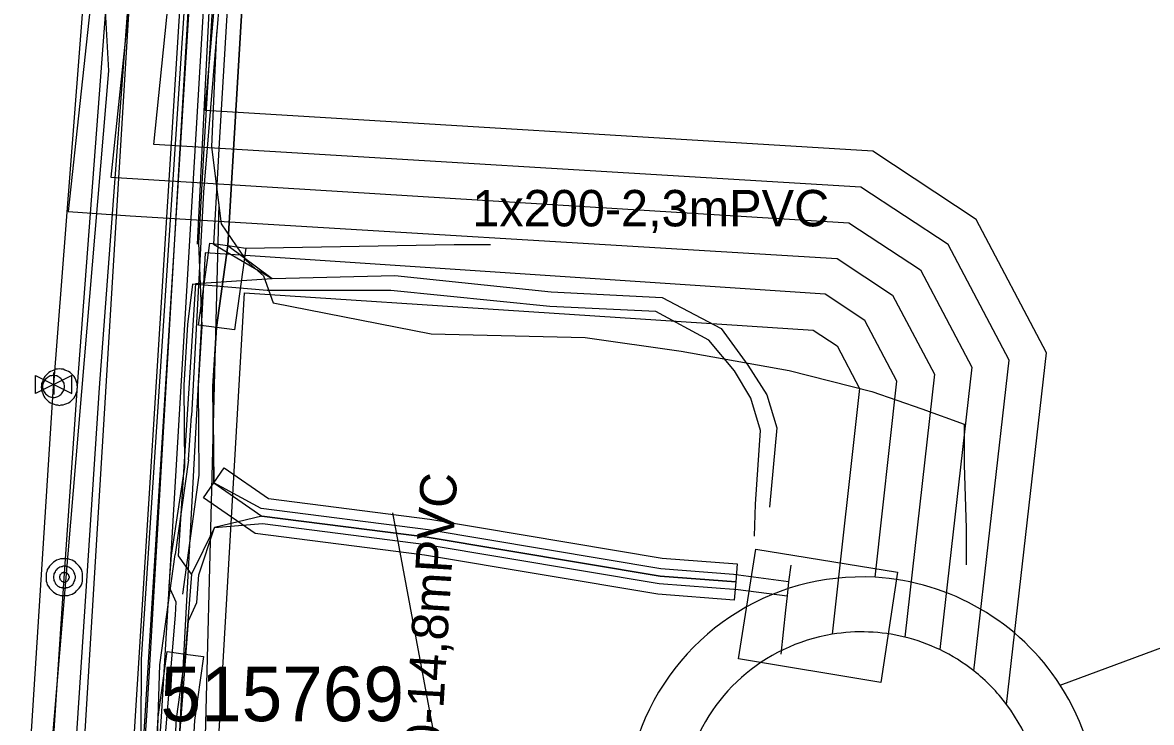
# Model space of a CAD drawing. Extents: x -746464 to -745690, y -1051581 to -1049993.
# Drawn here: x -746248.76 to -746217.73, y -1051145.99 to -1051126.76 of the extents above; entities that cross this region are included whole.
import ezdxf

# ---------------------------------------------------------------- set-up
doc = ezdxf.new("R2010")
doc.units = 0
for name, color, linetype in [('04_CETIN_neprovozovane', 7, 'Continuous'), ('04_CETIN_sdelovaci_podzem', 7, 'Continuous'), ('37_TVNET_sdelovaci_aktualizace_2019', 7, 'Continuous'), ('45_Eltodo_popisy', 7, 'Continuous'), ('45_Eltodo_vedeni_NN_zemni', 7, 'Continuous'), ('48_Prazs_plynarenska_STL', 7, 'Continuous'), ('51_PVaK_kanal_negravitacni_overena poloha', 7, 'Continuous'), ('51_PVaK_kanal_objekty', 7, 'Continuous'), ('51_PVaK_vodovod_chranicky_objekty', 7, 'Continuous'), ('51_PVaK_vodovod_neoverena poloha_rad', 7, 'Continuous'), ('51_PVaK_vodovod_overena poloha_rad', 7, 'Continuous'), ('51_PVaK_vodovod_zruseno_neoverena poloha', 7, 'Continuous'), ('51_PVaK_vodovod_zruseno_overena poloha', 7, 'Continuous'), ('55_PREdi_chranicky', 7, 'Continuous'), ('55_PREdi_NN', 7, 'Continuous'), ('55_PREdi_NN_rozvadec', 7, 'Continuous'), ('55_PREdi_stavby', 7, 'Continuous'), ('55_PREdi_stavby_popisy', 7, 'Continuous'), ('55_PREdi_VN', 7, 'Continuous'), ('55_PREdi_ZRUSENE_elektro', 7, 'Continuous')]:
    doc.layers.add(name, color=color, linetype=linetype)

msp = doc.modelspace()

# ---------------------------------------------------------------- linework, layer by layer
at = {"layer": '04_CETIN_neprovozovane'}
msp.add_lwpolyline([(-746240.95, -1051074.3), (-746245.52, -1051147.72), (-746248.94, -1051193.99), (-746252.97, -1051230.32), (-746263.55, -1051305.04), (-746251.26, -1051307.3)], dxfattribs=at)
at = {"layer": '04_CETIN_sdelovaci_podzem'}
msp.add_lwpolyline([(-746240.1, -1051064.8), (-746240.47, -1051069.27), (-746241, -1051075.79), (-746241.05, -1051076.83), (-746245.5, -1051144.25), (-746245.51, -1051146.28), (-746246.32, -1051158.82), (-746246.71, -1051161.74), (-746249.65, -1051201.58), (-746251.82, -1051220.86), (-746253.81, -1051236.41), (-746260.88, -1051287.36)], dxfattribs=at)
at = {"layer": '37_TVNET_sdelovaci_aktualizace_2019'}
msp.add_lwpolyline([(-746239.25, -1051043.721), (-746239.918, -1051052.137), (-746243.966, -1051132.854)], dxfattribs=at)
at = {"layer": '45_Eltodo_vedeni_NN_zemni'}
for points in [[(-746247.243, -1051179.609), (-746244.938, -1051145.688), (-746242.942, -1051112.095), (-746242.615, -1051111.781), (-746242.897, -1051111.402), (-746240.231, -1051079.806), (-746240.63, -1051079.37)], [(-746245.337, -1051145.663), (-746243.371, -1051112.105), (-746243.367, -1051111.928), (-746242.96, -1051111.746)], [(-746254.567, -1051247.2), (-746254.923, -1051246.85), (-746250.268, -1051213.828), (-746250.556, -1051213.457), (-746250.194, -1051213.128), (-746247.642, -1051179.587), (-746245.337, -1051145.663)]]:
    msp.add_lwpolyline(points, dxfattribs=at)
at = {"layer": '48_Prazs_plynarenska_STL'}
msp.add_lwpolyline([(-746239.676, -1051043.328), (-746239.831, -1051043.78), (-746239.971, -1051044.492), (-746241.832, -1051066.673), (-746242.966, -1051085.58), (-746244.547, -1051108.614), (-746246.655, -1051136.801), (-746248.165, -1051159.694), (-746249.764, -1051181.76), (-746252.124, -1051209.44), (-746254.739, -1051232.69)], dxfattribs=at)
at = {"layer": '51_PVaK_kanal_negravitacni_overena poloha'}
msp.add_line((-746247.912, -1051136.76), (-746247.908, -1051136.704), dxfattribs=at)
for points in [[(-746247.908, -1051136.704), (-746245.72, -1051108.538), (-746244.222, -1051085.557), (-746243.099, -1051066.583), (-746241.33, -1051043.65), (-746241.47, -1051042.31)], [(-746258.234, -1051247.968), (-746255.939, -1051232.49), (-746253.343, -1051209.389), (-746250.975, -1051181.72), (-746249.381, -1051159.729), (-746247.912, -1051136.76)]]:
    msp.add_lwpolyline(points, dxfattribs=at)
at = {"layer": '51_PVaK_kanal_objekty'}
for p, q in [((-746248.408, -1051136.454), (-746247.408, -1051136.954)), ((-746247.408, -1051136.454), (-746248.408, -1051136.954)), ((-746248.408, -1051136.954), (-746248.408, -1051136.454)), ((-746247.908, -1051136.704), (-746247.908, -1051136.374)), ((-746247.408, -1051136.954), (-746247.408, -1051136.454)), ((-746247.908, -1051136.704), (-746247.908, -1051136.984))]:
    msp.add_line(p, q, dxfattribs=at)
for points in [[(-746247.25, -1051136.778), (-746247.26, -1051136.728), (-746247.26, -1051136.678), (-746247.28, -1051136.628), (-746247.3, -1051136.578), (-746247.32, -1051136.528), (-746247.35, -1051136.488), (-746247.38, -1051136.448), (-746247.42, -1051136.408), (-746247.46, -1051136.378), (-746247.5, -1051136.348), (-746247.55, -1051136.328), (-746247.6, -1051136.308), (-746247.65, -1051136.288), (-746247.7, -1051136.288), (-746247.75, -1051136.278), (-746247.8, -1051136.288), (-746247.85, -1051136.288), (-746247.9, -1051136.308), (-746247.95, -1051136.328), (-746248, -1051136.348), (-746248.04, -1051136.378), (-746248.08, -1051136.408), (-746248.12, -1051136.448), (-746248.15, -1051136.488), (-746248.18, -1051136.528), (-746248.2, -1051136.578), (-746248.22, -1051136.628), (-746248.24, -1051136.678), (-746248.24, -1051136.728), (-746248.25, -1051136.778), (-746248.24, -1051136.828), (-746248.24, -1051136.878), (-746248.22, -1051136.928), (-746248.2, -1051136.978), (-746248.18, -1051137.028), (-746248.15, -1051137.068), (-746248.12, -1051137.108), (-746248.08, -1051137.148), (-746248.04, -1051137.178), (-746248, -1051137.208), (-746247.95, -1051137.228), (-746247.9, -1051137.248), (-746247.85, -1051137.268), (-746247.8, -1051137.268), (-746247.75, -1051137.278), (-746247.7, -1051137.268), (-746247.65, -1051137.268), (-746247.6, -1051137.248), (-746247.55, -1051137.228), (-746247.5, -1051137.208), (-746247.46, -1051137.178), (-746247.42, -1051137.148), (-746247.38, -1051137.108), (-746247.35, -1051137.068), (-746247.32, -1051137.028), (-746247.3, -1051136.978), (-746247.28, -1051136.928), (-746247.26, -1051136.878), (-746247.26, -1051136.828), (-746247.25, -1051136.778)], [(-746247.612, -1051136.76), (-746247.612, -1051136.73), (-746247.618, -1051136.7), (-746247.624, -1051136.67), (-746247.636, -1051136.64), (-746247.654, -1051136.61), (-746247.672, -1051136.586), (-746247.69, -1051136.562), (-746247.714, -1051136.538), (-746247.738, -1051136.52), (-746247.762, -1051136.502), (-746247.792, -1051136.484), (-746247.822, -1051136.472), (-746247.852, -1051136.466), (-746247.882, -1051136.46), (-746247.912, -1051136.46), (-746247.942, -1051136.46), (-746247.972, -1051136.466), (-746248.002, -1051136.472), (-746248.032, -1051136.484), (-746248.062, -1051136.502), (-746248.086, -1051136.52), (-746248.11, -1051136.538), (-746248.134, -1051136.562), (-746248.152, -1051136.586), (-746248.17, -1051136.61), (-746248.188, -1051136.64), (-746248.2, -1051136.67), (-746248.206, -1051136.7), (-746248.212, -1051136.73), (-746248.212, -1051136.76), (-746248.212, -1051136.79), (-746248.206, -1051136.82), (-746248.2, -1051136.85), (-746248.188, -1051136.88), (-746248.17, -1051136.91), (-746248.152, -1051136.934), (-746248.134, -1051136.958), (-746248.11, -1051136.982), (-746248.086, -1051137), (-746248.062, -1051137.018), (-746248.032, -1051137.036), (-746248.002, -1051137.048), (-746247.972, -1051137.054), (-746247.942, -1051137.06), (-746247.912, -1051137.06), (-746247.882, -1051137.06), (-746247.852, -1051137.054), (-746247.822, -1051137.048), (-746247.792, -1051137.036), (-746247.762, -1051137.018), (-746247.738, -1051137), (-746247.714, -1051136.982), (-746247.69, -1051136.958), (-746247.672, -1051136.934), (-746247.654, -1051136.91), (-746247.636, -1051136.88), (-746247.624, -1051136.85), (-746247.618, -1051136.82), (-746247.612, -1051136.79), (-746247.612, -1051136.76)]]:
    msp.add_lwpolyline(points, dxfattribs=at)
at = {"layer": '51_PVaK_vodovod_chranicky_objekty'}
for points in [[(-746247.114, -1051141.999), (-746247.114, -1051141.954), (-746247.114, -1051141.893), (-746247.13, -1051141.848), (-746247.145, -1051141.787), (-746247.175, -1051141.742), (-746247.205, -1051141.696), (-746247.236, -1051141.666), (-746247.281, -1051141.621), (-746247.311, -1051141.59), (-746247.357, -1051141.56), (-746247.402, -1051141.53), (-746247.463, -1051141.515), (-746247.508, -1051141.499), (-746247.569, -1051141.499), (-746247.614, -1051141.499), (-746247.675, -1051141.499), (-746247.721, -1051141.499), (-746247.766, -1051141.515), (-746247.827, -1051141.53), (-746247.872, -1051141.56), (-746247.917, -1051141.59), (-746247.948, -1051141.621), (-746247.993, -1051141.666), (-746248.024, -1051141.696), (-746248.054, -1051141.742), (-746248.084, -1051141.787), (-746248.099, -1051141.848), (-746248.114, -1051141.893), (-746248.114, -1051141.954), (-746248.114, -1051141.999), (-746248.114, -1051142.06), (-746248.114, -1051142.106), (-746248.099, -1051142.151), (-746248.084, -1051142.212), (-746248.054, -1051142.257), (-746248.024, -1051142.303), (-746247.993, -1051142.333), (-746247.948, -1051142.378), (-746247.917, -1051142.409), (-746247.872, -1051142.439), (-746247.827, -1051142.469), (-746247.766, -1051142.484), (-746247.721, -1051142.499), (-746247.675, -1051142.499), (-746247.614, -1051142.499), (-746247.569, -1051142.499), (-746247.508, -1051142.499), (-746247.463, -1051142.484), (-746247.402, -1051142.469), (-746247.357, -1051142.439), (-746247.311, -1051142.409), (-746247.281, -1051142.378), (-746247.236, -1051142.333), (-746247.205, -1051142.303), (-746247.175, -1051142.257), (-746247.145, -1051142.212), (-746247.13, -1051142.151), (-746247.114, -1051142.106), (-746247.114, -1051142.06), (-746247.114, -1051141.999)], [(-746247.311, -1051141.999), (-746247.311, -1051141.969), (-746247.327, -1051141.939), (-746247.327, -1051141.909), (-746247.342, -1051141.878), (-746247.357, -1051141.848), (-746247.372, -1051141.818), (-746247.387, -1051141.803), (-746247.417, -1051141.772), (-746247.433, -1051141.757), (-746247.463, -1051141.742), (-746247.493, -1051141.727), (-746247.524, -1051141.712), (-746247.554, -1051141.712), (-746247.584, -1051141.696), (-746247.614, -1051141.696), (-746247.645, -1051141.696), (-746247.675, -1051141.712), (-746247.705, -1051141.712), (-746247.736, -1051141.727), (-746247.766, -1051141.742), (-746247.796, -1051141.757), (-746247.811, -1051141.772), (-746247.842, -1051141.803), (-746247.857, -1051141.818), (-746247.872, -1051141.848), (-746247.887, -1051141.878), (-746247.902, -1051141.909), (-746247.902, -1051141.939), (-746247.917, -1051141.969), (-746247.917, -1051141.999), (-746247.917, -1051142.03), (-746247.902, -1051142.06), (-746247.902, -1051142.09), (-746247.887, -1051142.121), (-746247.872, -1051142.151), (-746247.857, -1051142.181), (-746247.842, -1051142.196), (-746247.811, -1051142.227), (-746247.796, -1051142.242), (-746247.766, -1051142.257), (-746247.736, -1051142.272), (-746247.705, -1051142.287), (-746247.675, -1051142.287), (-746247.645, -1051142.303), (-746247.614, -1051142.303), (-746247.584, -1051142.303), (-746247.554, -1051142.287), (-746247.524, -1051142.287), (-746247.493, -1051142.272), (-746247.463, -1051142.257), (-746247.433, -1051142.242), (-746247.417, -1051142.227), (-746247.387, -1051142.196), (-746247.372, -1051142.181), (-746247.357, -1051142.151), (-746247.342, -1051142.121), (-746247.327, -1051142.09), (-746247.327, -1051142.06), (-746247.311, -1051142.03), (-746247.311, -1051141.999)], [(-746247.478, -1051141.999), (-746247.478, -1051141.984), (-746247.493, -1051141.969), (-746247.493, -1051141.954), (-746247.493, -1051141.939), (-746247.508, -1051141.939), (-746247.508, -1051141.924), (-746247.524, -1051141.909), (-746247.539, -1051141.893), (-746247.554, -1051141.893), (-746247.554, -1051141.878), (-746247.569, -1051141.878), (-746247.584, -1051141.878), (-746247.599, -1051141.863), (-746247.614, -1051141.863), (-746247.63, -1051141.863), (-746247.645, -1051141.878), (-746247.66, -1051141.878), (-746247.675, -1051141.878), (-746247.675, -1051141.893), (-746247.69, -1051141.893), (-746247.705, -1051141.909), (-746247.721, -1051141.924), (-746247.736, -1051141.939), (-746247.736, -1051141.954), (-746247.736, -1051141.969), (-746247.751, -1051141.984), (-746247.751, -1051141.999), (-746247.751, -1051142.015), (-746247.736, -1051142.03), (-746247.736, -1051142.045), (-746247.736, -1051142.06), (-746247.721, -1051142.075), (-746247.705, -1051142.09), (-746247.69, -1051142.106), (-746247.675, -1051142.121), (-746247.66, -1051142.121), (-746247.645, -1051142.121), (-746247.63, -1051142.136), (-746247.614, -1051142.136), (-746247.599, -1051142.136), (-746247.584, -1051142.121), (-746247.569, -1051142.121), (-746247.554, -1051142.121), (-746247.539, -1051142.106), (-746247.524, -1051142.09), (-746247.508, -1051142.075), (-746247.508, -1051142.06), (-746247.493, -1051142.06), (-746247.493, -1051142.045), (-746247.493, -1051142.03), (-746247.478, -1051142.015), (-746247.478, -1051141.999)]]:
    msp.add_lwpolyline(points, dxfattribs=at)
at = {"layer": '51_PVaK_vodovod_neoverena poloha_rad'}
msp.add_lwpolyline([(-746240.11, -1051043.89), (-746242.47, -1051066.64), (-746243.6, -1051085.55), (-746245.14, -1051108.56), (-746247.26, -1051136.74), (-746247.63, -1051142.03)], dxfattribs=at)
at = {"layer": '51_PVaK_vodovod_overena poloha_rad'}
for points in [[(-746306.83, -1051463.43), (-746306.42, -1051461.34), (-746271.99, -1051347.98), (-746271.52, -1051345.56), (-746255.85, -1051238.05), (-746255.38, -1051234.8), (-746246.39, -1051128.09), (-746246.48, -1051126.44)], [(-746247.63, -1051142.03), (-746248.79, -1051159.73), (-746250.42, -1051181.73), (-746252.7, -1051209.43), (-746257.88, -1051250.01)]]:
    msp.add_lwpolyline(points, dxfattribs=at)
at = {"layer": '51_PVaK_vodovod_zruseno_neoverena poloha'}
msp.add_lwpolyline([(-746239.063, -1051040.736), (-746248.942, -1051197.834), (-746251.348, -1051224.724), (-746269.032, -1051349.167), (-746284.987, -1051399.805), (-746285.09, -1051400.118)], dxfattribs=at)
at = {"layer": '51_PVaK_vodovod_zruseno_overena poloha'}
msp.add_lwpolyline([(-746342.545, -1051559.001), (-746342.2, -1051558.32), (-746332.88, -1051539.95), (-746270.2, -1051348.47), (-746253.64, -1051230.32), (-746249.99, -1051194.49), (-746243.06, -1051080.88), (-746239.76, -1051033.47)], dxfattribs=at)
at = {"layer": '55_PREdi_chranicky'}
for points in [[(-746243.12, -1051132.89), (-746242.625, -1051132.958), (-746242.935, -1051135.208), (-746243.43, -1051135.14), (-746243.925, -1051135.072), (-746243.615, -1051132.822), (-746243.12, -1051132.89)], [(-746243.51, -1051139.41), (-746243.226, -1051138.998), (-746242.006, -1051139.839), (-746237.567, -1051140.405), (-746231.179, -1051141.473), (-746229.122, -1051141.631), (-746229.16, -1051142.13), (-746229.198, -1051142.629), (-746231.301, -1051142.467), (-746237.713, -1051141.395), (-746242.374, -1051140.801), (-746243.794, -1051139.822), (-746243.51, -1051139.41)], [(-746244.29, -1051144.11), (-746243.795, -1051144.18), (-746244.042, -1051145.939), (-746244.771, -1051158.669), (-746245.27, -1051158.64), (-746245.769, -1051158.611), (-746245.038, -1051145.841), (-746244.785, -1051144.04), (-746244.29, -1051144.11)]]:
    msp.add_lwpolyline(points, close=True, dxfattribs=at)
at = {"layer": '55_PREdi_NN'}
for points in [[(-746237.392, -1051042.35), (-746240.945, -1051044.693), (-746241.07, -1051046.64), (-746241.175, -1051048.235), (-746240.352, -1051049.53), (-746241.5, -1051059.485), (-746243.026, -1051090.913), (-746243.663, -1051105.64), (-746246.335, -1051131.01), (-746226.047, -1051132.263), (-746224.082, -1051133.557), (-746222.671, -1051136.229), (-746223.549, -1051143.99)], [(-746222.613, -1051144.574), (-746221.643, -1051136.034), (-746223.318, -1051132.863), (-746225.72, -1051131.281), (-746245.158, -1051130.116), (-746242.665, -1051105.703), (-746242.027, -1051090.959), (-746240.503, -1051059.567), (-746239.318, -1051049.292), (-746240.156, -1051047.974), (-746240.072, -1051046.705), (-746239.979, -1051045.272), (-746238.376, -1051043.832), (-746234.389, -1051042.266), (-746231.356, -1051042.637), (-746228.615, -1051042.812), (-746218.935, -1051042.961), (-746217.969, -1051043.254), (-746218.209, -1051046.948)], [(-746221.714, -1051145.496), (-746220.615, -1051135.839), (-746222.554, -1051132.169), (-746225.393, -1051130.299), (-746243.745, -1051129.174), (-746241.667, -1051105.766), (-746241.029, -1051091.005), (-746239.506, -1051059.649), (-746238.284, -1051049.055), (-746239.137, -1051047.714), (-746239.075, -1051046.771), (-746239.015, -1051045.849), (-746237.646, -1051044.413), (-746234.355, -1051043.075), (-746231.019, -1051043.445), (-746228.266, -1051043.859), (-746222.528, -1051043.909), (-746219.154, -1051044.123), (-746219.208, -1051046.906)], [(-746235.862, -1051043.877), (-746239.015, -1051045.849), (-746239.075, -1051046.771), (-746239.137, -1051047.714), (-746238.284, -1051049.055), (-746239.506, -1051059.649), (-746241.029, -1051091.005), (-746241.667, -1051105.766), (-746243.793, -1051131.423), (-746244.12, -1051137.563)], [(-746241.98, -1051045.93), (-746242.068, -1051046.575), (-746242.194, -1051048.496), (-746241.386, -1051049.767), (-746242.497, -1051059.404), (-746244.025, -1051090.867), (-746244.661, -1051105.577), (-746247.512, -1051131.952), (-746245.808, -1051132.074), (-746226.374, -1051133.245), (-746224.846, -1051134.251), (-746223.699, -1051136.424), (-746224.513, -1051143.645)], [(-746243.429, -1051127.033), (-746243.569, -1051130.178), (-746243.304, -1051132.295), (-746242.616, -1051133.3), (-746242.14, -1051133.724), (-746241.875, -1051134.465), (-746237.536, -1051135.311), (-746233.303, -1051135.417), (-746230.657, -1051135.787), (-746227.694, -1051136.317), (-746225.418, -1051136.899), (-746224.042, -1051137.375), (-746222.878, -1051137.798), (-746222.878, -1051138.91), (-746222.825, -1051140.656), (-746222.825, -1051141.661)], [(-746243.373, -1051131.741), (-746243.758, -1051146.728), (-746244.845, -1051164.302), (-746246.269, -1051191.123), (-746248.677, -1051216.797), (-746250.749, -1051232.816), (-746252.143, -1051242.867), (-746253.599, -1051253.366), (-746254.235, -1051257.951), (-746254.646, -1051260.847), (-746258.675, -1051289.22), (-746263.852, -1051323.387), (-746264.263, -1051326.183), (-746267.484, -1051346.068), (-746267.884, -1051348.399), (-746270.52, -1051358.108)], [(-746225.331, -1051142.003), (-746224.727, -1051136.618), (-746225.61, -1051134.945), (-746226.701, -1051134.227), (-746243.746, -1051133.084), (-746246.29, -1051180.523), (-746249.727, -1051217.887), (-746258.062, -1051277.994), (-746264.279, -1051321.337), (-746264.434, -1051322.287)], [(-746263.737, -1051324.239), (-746263.337, -1051321.713), (-746257.026, -1051277.899), (-746248.738, -1051218.217), (-746245.442, -1051182.218), (-746242.663, -1051134.19), (-746227.028, -1051135.209), (-746226.374, -1051135.639), (-746225.755, -1051136.812), (-746226.507, -1051143.568)], [(-746244.204, -1051138.778), (-746244.12, -1051137.563)], [(-746244.204, -1051138.778), (-746244.568, -1051141.374)], [(-746270.52, -1051358.108), (-746270.645, -1051357.103), (-746268.459, -1051348.229), (-746265.142, -1051326.61), (-746261.079, -1051294.935), (-746254.367, -1051248.31), (-746249.739, -1051216.654), (-746247.5, -1051191.117), (-746245.494, -1051160.412), (-746244.994, -1051144.41), (-746244.568, -1051141.374)], [(-746220.237, -1051144.968), (-746216.139, -1051143.449), (-746214.721, -1051147.389), (-746220.931, -1051149.904)]]:
    msp.add_lwpolyline(points, dxfattribs=at)
at = {"layer": '55_PREdi_NN_rozvadec'}
for centre, radius, start, end in [((-746225.698, -1051148.493), 6.5, 86.7635, 160.9773), ((-746225.698, -1051148.493), 6.5, 32.8367, 86.7595), ((-746225.698, -1051148.478), 4.976, 99.3593, 228.4381), ((-746225.698, -1051148.478), 4.976, 76.2217, 99.3554), ((-746225.699, -1051148.478), 4.976, 64.4034, 76.2137), ((-746225.699, -1051148.478), 4.976, 51.674, 64.4034), ((-746225.696, -1051148.48), 4.976, 36.8417, 51.711), ((-746225.698, -1051148.493), 6.5, 1.0164, 32.844), ((-746225.698, -1051148.477), 4.976, 1.1437, 36.8083)]:
    msp.add_arc(centre, radius, start, end, dxfattribs=at)
at = {"layer": '55_PREdi_stavby'}
msp.add_lwpolyline([(-746228.604, -1051141.231), (-746224.717, -1051141.86), (-746225.171, -1051144.896), (-746229.083, -1051144.241), (-746228.604, -1051141.231)], close=True, dxfattribs=at)
at = {"layer": '55_PREdi_stavby_popisy'}
for points in [[(-746242.632, -1051132.961), (-746236.902, -1051132.861), (-746235.902, -1051132.861)], [(-746236.97, -1051150.223), (-746236.911, -1051149.225), (-746238.583, -1051140.236)]]:
    msp.add_lwpolyline(points, dxfattribs=at)
at = {"layer": '55_PREdi_VN'}
for points in [[(-746239.275, -1051059.259), (-746239.57, -1051062.45), (-746239.96, -1051074.85), (-746239.84, -1051077.56), (-746239.93, -1051080.78), (-746240.86, -1051083.39), (-746241.49, -1051094.3), (-746241.88, -1051102.43), (-746242.02, -1051107.73), (-746242.22, -1051109.59), (-746242.97, -1051119.15), (-746242.99, -1051120.17), (-746242.66, -1051121.53), (-746242.52, -1051122.71), (-746242.96, -1051130.1), (-746243.12, -1051132.89)], [(-746227.707, -1051142.123), (-746229.223, -1051141.925), (-746231.216, -1051141.771), (-746237.611, -1051140.702), (-746242.208, -1051140.116), (-746243.51, -1051139.41), (-746243.53, -1051136.75), (-746243.43, -1051135.14), (-746243.12, -1051132.89), (-746242.96, -1051130.1), (-746242.52, -1051122.71), (-746242.66, -1051121.53), (-746242.99, -1051120.17), (-746242.97, -1051119.15), (-746242.22, -1051109.59), (-746242.02, -1051107.73), (-746241.88, -1051102.43), (-746241.49, -1051094.3), (-746240.86, -1051083.39), (-746239.93, -1051080.78), (-746239.84, -1051077.56), (-746239.96, -1051074.85)], [(-746243.12, -1051132.89), (-746243.43, -1051135.14), (-746243.53, -1051136.75), (-746243.51, -1051139.41), (-746242.19, -1051140.32), (-746237.64, -1051140.9), (-746231.24, -1051141.97), (-746229.16, -1051142.13)], [(-746229.16, -1051142.13), (-746231.24, -1051141.97), (-746237.64, -1051140.9), (-746242.19, -1051140.32), (-746243.49, -1051140.63), (-746244.12, -1051141.92)], [(-746246.658, -1051182.101), (-746246.017, -1051174.371), (-746245.713, -1051169.051), (-746245.408, -1051163.73), (-746244.944, -1051155.264), (-746244.479, -1051146.798), (-746244.334, -1051144.913), (-746244.202, -1051143.195), (-746243.975, -1051142.692), (-746243.92, -1051141.934), (-746243.49, -1051140.63), (-746242.172, -1051140.524), (-746237.669, -1051141.098), (-746231.264, -1051142.169), (-746229.097, -1051142.335), (-746227.749, -1051142.514)], [(-746227.641, -1051141.667), (-746227.707, -1051142.123), (-746227.749, -1051142.514), (-746227.789, -1051142.91), (-746227.919, -1051144.112)], [(-746244.12, -1051141.92), (-746244.21, -1051143.08), (-746244.29, -1051144.11), (-746244.54, -1051145.89), (-746245.27, -1051158.64), (-746245.87, -1051167.55), (-746246.62, -1051178.36), (-746247.23, -1051187.86), (-746247.7, -1051195.02), (-746248.69, -1051205.25), (-746249.7, -1051215.55), (-746249.82, -1051217.3), (-746250.98, -1051227.7), (-746252.34, -1051237.49)]]:
    msp.add_lwpolyline(points, dxfattribs=at)
at = {"layer": '55_PREdi_ZRUSENE_elektro'}
for points in [[(-746244.357, -1051142.468), (-746243.912, -1051139.195), (-746243.93, -1051136.739), (-746243.828, -1051135.1), (-746243.917, -1051132.812), (-746243.759, -1051130.053), (-746243.323, -1051122.734), (-746243.449, -1051121.672), (-746243.792, -1051120.258), (-746243.359, -1051118.989), (-746242.618, -1051109.553), (-746242.419, -1051107.703), (-746242.28, -1051102.415), (-746241.889, -1051094.279), (-746241.256, -1051083.31), (-746240.328, -1051080.705), (-746240.24, -1051077.563), (-746240.356, -1051074.702), (-746240.142, -1051067.706)], [(-746240.751, -1051074.555), (-746240.64, -1051077.567), (-746240.726, -1051080.631), (-746241.652, -1051083.229), (-746242.289, -1051094.258), (-746242.679, -1051102.4), (-746242.819, -1051107.677), (-746243.017, -1051109.516), (-746243.747, -1051118.829), (-746243.391, -1051120.214), (-746243.054, -1051121.601), (-746242.921, -1051122.722), (-746243.359, -1051130.077), (-746243.518, -1051132.851), (-746241.903, -1051133.79), (-746238.532, -1051133.709), (-746234.233, -1051134.156), (-746231.179, -1051134.319), (-746229.559, -1051135.17), (-746228.826, -1051136.172), (-746228.306, -1051136.992), (-746228.032, -1051137.9), (-746228.234, -1051140.077)], [(-746243.12, -1051132.89), (-746241.903, -1051133.79)], [(-746228.645, -1051140.872), (-746228.616, -1051139.997), (-746228.483, -1051137.966), (-746228.748, -1051137.082), (-746229.19, -1051136.331), (-746229.897, -1051135.492), (-746231.354, -1051134.697), (-746234.269, -1051134.565), (-746238.642, -1051134.123), (-746242.043, -1051134.123), (-746244.096, -1051133.946), (-746244.227, -1051135.06), (-746244.33, -1051136.728), (-746244.313, -1051138.98), (-746244.681, -1051141.39), (-746244.74, -1051142.25), (-746244.555, -1051142.68), (-746244.573, -1051143.04)], [(-746244.12, -1051141.92), (-746244.479, -1051141.414), (-746244.003, -1051133.935)], [(-746244.003, -1051133.935), (-746241.903, -1051133.79)], [(-746241.903, -1051133.79), (-746238.532, -1051133.709), (-746234.233, -1051134.156), (-746231.179, -1051134.319), (-746229.559, -1051135.17), (-746228.826, -1051136.172), (-746228.306, -1051136.992), (-746228.032, -1051137.9), (-746228.234, -1051140.077)], [(-746244.573, -1051143.04), (-746244.879, -1051146.772), (-746245.053, -1051149.994), (-746245.511, -1051158.246), (-746246.417, -1051174.343), (-746248.123, -1051194.937), (-746250.107, -1051217.347), (-746252.555, -1051236.867), (-746255.639, -1051258.301), (-746260.008, -1051287.995), (-746261.388, -1051297.605), (-746261.726, -1051300.622), (-746261.967, -1051303.154), (-746266.078, -1051330.475), (-746266.269, -1051331.904), (-746266.888, -1051336.65), (-746267.317, -1051338.492), (-746267.855, -1051339.971), (-746268.936, -1051347.382), (-746270.19, -1051351.906), (-746271.643, -1051356.929)]]:
    msp.add_lwpolyline(points, dxfattribs=at)

# ---------------------------------------------------------------- texts
at = {"layer": '45_Eltodo_popisy'}
msp.add_text('515769', height=1.5, dxfattribs=at).set_placement((-746244.973, -1051145.956))
at = {"layer": '55_PREdi_stavby_popisy'}
msp.add_text('1x200-2,3mPVC', height=1, dxfattribs=at).set_placement((-746236.402, -1051132.361))
msp.add_text('1x200-14,8mPVC', height=1, rotation=86.5816, dxfattribs=at).set_placement((-746237.44, -1051149.694))

doc.saveas('drawing.dxf')
